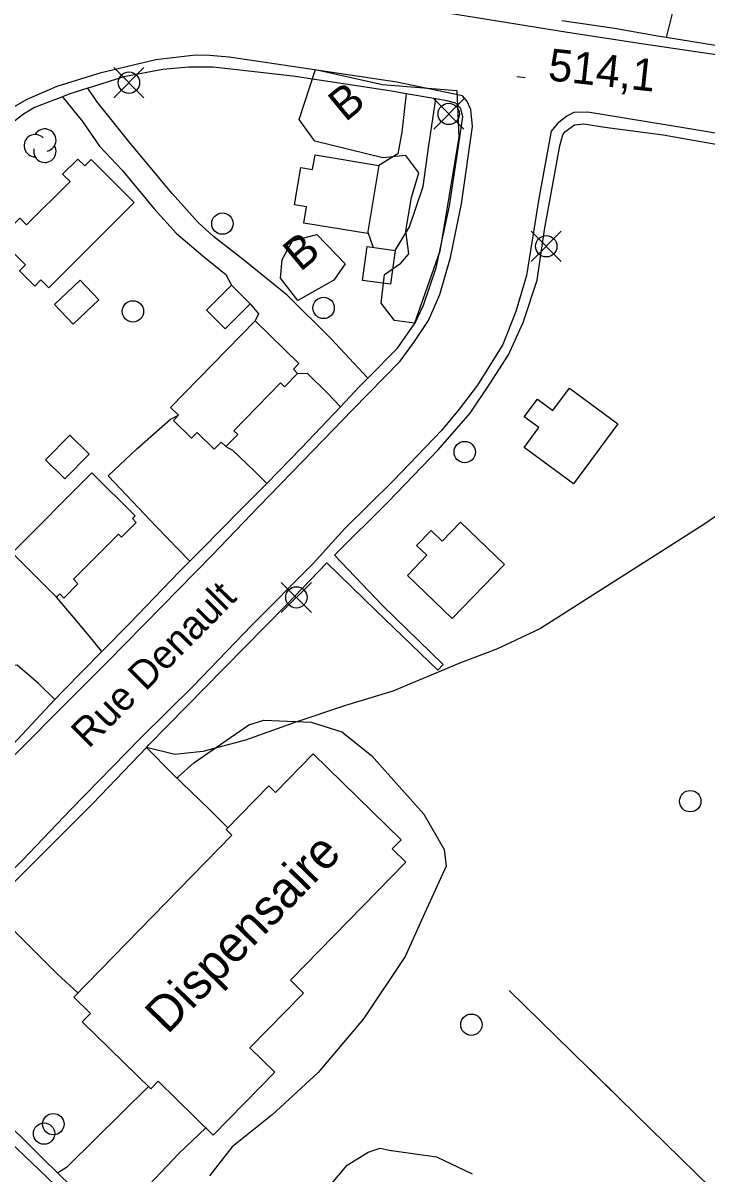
# Model space of a CAD drawing. Extents: x 347059 to 352153, y 6073752 to 6078601.
# Drawn here: x 348675.2 to 348771.1, y 6074662.6 to 6074824 of the extents above; entities that cross this region are included whole.
import ezdxf

# ---------------------------------------------------------------- set-up
doc = ezdxf.new("R2010")
doc.units = 0
for name, color, linetype in [('Level 19', 7, 'Continuous'), ('Level 2', 7, 'Continuous'), ('Level 21', 7, 'Continuous'), ('Level 22', 7, 'Continuous'), ('Level 3', 7, 'Continuous'), ('Level 31', 7, 'Continuous'), ('Level 36', 7, 'Continuous'), ('Level 37', 7, 'Continuous'), ('Level 44', 7, 'Continuous')]:
    doc.layers.add(name, color=color, linetype=linetype)

msp = doc.modelspace()

# ---------------------------------------------------------------- linework, layer by layer
at = {"layer": 'Level 19'}
for points in [[(348765.48, 6074837.26), (348767.99, 6074836.78), (348766.54, 6074829.63), (348766.21, 6074825.14), (348765.44, 6074821.98)], [(348723.58, 6074774.2), (348718.35, 6074779.75), (348712.22, 6074785.83), (348706.11, 6074790.8), (348701.9, 6074794.05), (348699.74, 6074796), (348696.1, 6074800.1), (348690.22, 6074807.14), (348685.55, 6074813), (348684.29, 6074814.86)], [(348680.71, 6074813.66), (348683.54, 6074810.17), (348685.89, 6074806.72), (348689.1, 6074803.36), (348693.6, 6074797.96), (348696.73, 6074794.48), (348700.42, 6074791.32), (348703.63, 6074788.74), (348704.45, 6074787.23)], [(348728.93, 6074814.08), (348728.31, 6074808.69), (348727.75, 6074805.67), (348725.08, 6074804.04)], [(348727.39, 6074792.09), (348729.42, 6074795.42), (348731.33, 6074801.06), (348732.1, 6074806.81), (348733.12, 6074813.36)], [(348723.54, 6074794.68), (348724.31, 6074792.52)], [(348707.07, 6074784.59), (348708.21, 6074783.21), (348707.74, 6074782.21)], [(348713.71, 6074774.85), (348715.03, 6074774.89), (348717.82, 6074772.18), (348719.72, 6074770.17)], [(348698.6, 6074748.51), (348693.92, 6074753.31), (348687.11, 6074760.47), (348691.15, 6074764.28), (348695.87, 6074768.43), (348696.99, 6074768.97)], [(348703.63, 6074764.58), (348704.57, 6074764.09), (348707.66, 6074761.11), (348709.37, 6074759.42)], [(348686.22, 6074735.8), (348684.45, 6074738.01), (348681.76, 6074741.24), (348679.87, 6074743.45)], [(348679.66, 6074729.1), (348677.33, 6074731.35), (348674.36, 6074733.91), (348672.38, 6074733.85)], [(348703.93, 6074711.09), (348701.31, 6074713.69), (348696.21, 6074718.62), (348692.52, 6074722.36)], [(348670.38, 6074699.92), (348673.34, 6074697.24), (348680.01, 6074690.54), (348682.87, 6074687.92)], [(348680.01, 6074662.66), (348681.44, 6074663.56), (348689.06, 6074671.11), (348692.77, 6074674.77)], [(348700.81, 6074668.98), (348697.03, 6074665.36), (348692.03, 6074660.11), (348688.18, 6074656.43), (348687.98, 6074654.89)]]:
    msp.add_lwpolyline(points, dxfattribs=at)
at = {"layer": 'Level 2'}
for points in [[(348696.75, 6074718.1), (348696.94, 6074718.24), (348699.13, 6074720.2), (348706.86, 6074725.55), (348708.96, 6074726.18), (348715.62, 6074725.93), (348719.92, 6074724.53), (348724.06, 6074721.25), (348731.4, 6074712.99), (348734.29, 6074708.04), (348734.57, 6074705.7), (348731.58, 6074699.16), (348728.79, 6074693.02), (348722.94, 6074684.3), (348716.59, 6074676.76), (348710.12, 6074670.79), (348704.53, 6074666.31), (348701.35, 6074662.27)], [(348715.8, 6074657.95), (348720.68, 6074663.73), (348723.59, 6074665.57), (348725.28, 6074666.15), (348726.56, 6074665.87), (348733.19, 6074664.92), (348738.18, 6074662.51)]]:
    msp.add_lwpolyline(points, dxfattribs=at)
at = {"layer": 'Level 21'}
for points in [[(348778.78, 6074818.59), (348761.95, 6074821.11), (348751.56, 6074822.66), (348735.93, 6074825.21), (348725.12, 6074826.83), (348712.87, 6074828.8), (348702.96, 6074830.39), (348700.55, 6074831.02), (348699.38, 6074831.7), (348698.39, 6074832.98), (348697.85, 6074834.7), (348698.5, 6074839.07), (348700.68, 6074852.14), (348701.86, 6074860.03), (348704.45, 6074875.49), (348706.81, 6074891.22), (348707.67, 6074892.9), (348708.68, 6074893.59), (348710.96, 6074893.74), (348719.09, 6074892.26), (348725.36, 6074891.59), (348728.69, 6074891.05)], [(348667.95, 6074715.2), (348679.74, 6074727.08), (348687.02, 6074734.35), (348694.72, 6074742.19), (348701.7, 6074749.36), (348708.25, 6074756.15), (348715.91, 6074764.05), (348721.42, 6074769.74), (348728.09, 6074776.57), (348730.1, 6074779.32), (348732.08, 6074782.29), (348733.67, 6074785.91), (348735.15, 6074791.12), (348736.68, 6074798.64), (348738.25, 6074809.49), (348738, 6074811.88), (348737.45, 6074813.09), (348736.86, 6074813.81), (348727.62, 6074815.73), (348714.2, 6074817.71), (348704.1, 6074819.21), (348701.33, 6074819.47), (348699.36, 6074819.49), (348693.8, 6074818.86), (348685.95, 6074816.99), (348679.91, 6074815.12), (348675.72, 6074813.27), (348673.26, 6074811.89)], [(348784.18, 6074806.59), (348768.4, 6074809.23), (348754.44, 6074811.51), (348752.47, 6074811.45), (348751.48, 6074810.92), (348750.15, 6074809.89), (348749.28, 6074808.85), (348747.55, 6074799.39), (348745.81, 6074788.56), (348744.34, 6074783.52), (348742.5, 6074778.92), (348738.97, 6074773.21), (348736.37, 6074769.83)], [(348736.37, 6074769.83), (348733.89, 6074766.83), (348727.16, 6074759.8), (348720.33, 6074753.07), (348715.89, 6074748.19), (348707.25, 6074739.48), (348699.08, 6074731.02), (348691.67, 6074723.64), (348681.9, 6074713.67), (348675.12, 6074706.53), (348665.25, 6074696.78), (348658.35, 6074689.61), (348656.63, 6074687.34), (348656.19, 6074685.6), (348656.52, 6074684.12), (348657.87, 6074682.22), (348668.95, 6074671.17), (348680.72, 6074659.95)]]:
    msp.add_lwpolyline(points, dxfattribs=at)
at = {"layer": 'Level 22'}
for points in [[(348772.9, 6074820.74), (348765.44, 6074821.98), (348764.47, 6074822.14), (348758.17, 6074823.24), (348750.79, 6074824.3)], [(348673.07, 6074722.08), (348679.66, 6074729.1), (348680.89, 6074730.41), (348686.22, 6074735.8), (348690.16, 6074739.8), (348697.11, 6074747.01), (348698.6, 6074748.51), (348700.23, 6074750.14), (348705.71, 6074755.69), (348707.59, 6074757.6), (348709.37, 6074759.42), (348714.22, 6074764.37), (348719.72, 6074770.17), (348722.36, 6074772.96), (348723.58, 6074774.2), (348727.72, 6074778.38), (348730.2, 6074781.92), (348731.37, 6074784.42), (348733.14, 6074789.64), (348735.01, 6074798.38), (348736.09, 6074805.45), (348736.89, 6074810.85), (348736.62, 6074812), (348735.91, 6074812.77), (348734.66, 6074813.1), (348733.12, 6074813.36), (348728.93, 6074814.08), (348726.61, 6074814.48), (348713.04, 6074816.56), (348701.85, 6074817.83), (348698.4, 6074817.83), (348694.8, 6074817.47), (348689.32, 6074816.45), (348685.07, 6074815.1), (348684.29, 6074814.86), (348681.76, 6074814.06), (348680.71, 6074813.66), (348676.79, 6074812.16), (348675.23, 6074811.23), (348672.71, 6074809.27)], [(348671.97, 6074701.5), (348685.04, 6074714.55), (348692.52, 6074722.36), (348692.85, 6074722.71), (348703.43, 6074733.51), (348712.12, 6074742.34), (348717.81, 6074748.26), (348724.68, 6074741.57), (348733.38, 6074733.21), (348734.15, 6074734.01), (348725.61, 6074742.27), (348718.89, 6074749.32), (348726.44, 6074756.89), (348733.43, 6074764.14), (348737.91, 6074769.27), (348740.69, 6074773.36), (348743.3, 6074777.46), (348745.34, 6074781.99), (348747.34, 6074787.94), (348748.37, 6074794.97), (348750.48, 6074806.8), (348750.94, 6074808.33), (348751.22, 6074808.72), (348752.58, 6074809.71), (348753.87, 6074809.88), (348756.82, 6074809.39), (348764.98, 6074808.33), (348777.17, 6074806.17)], [(348822.51, 6074789.71), (348819.26, 6074787.01), (348812.65, 6074782.35), (348802.35, 6074775.42), (348788.81, 6074766.15), (348779.08, 6074759.41), (348770.7, 6074753.66), (348747.81, 6074739.05), (348741.77, 6074736.18), (348736.56, 6074734.23), (348733.32, 6074732.88), (348727.07, 6074730.28), (348720.41, 6074728.26), (348713.32, 6074725.86), (348706.38, 6074723.37), (348700.42, 6074721.78), (348696.49, 6074721.36), (348692.52, 6074722.36)], [(348687.98, 6074654.89), (348680.01, 6074662.66), (348677.94, 6074664.67), (348671.19, 6074671.37)]]:
    msp.add_lwpolyline(points, dxfattribs=at)
at = {"layer": 'Level 3'}
msp.add_line((348744.45, 6074816.5), (348745.64, 6074816.38), dxfattribs=at)
at = {"layer": 'Level 31'}
for points in [[(348723.51, 6074794.48), (348714.59, 6074795.95), (348714.96, 6074798.23), (348713.28, 6074798.5), (348714.15, 6074803.75), (348715.81, 6074803.48), (348716.15, 6074805.5), (348725.08, 6074804.04), (348723.51, 6074794.48)], [(348684.76, 6074804.85), (348690.78, 6074798.83), (348678.79, 6074786.86), (348677.69, 6074787.96), (348676.83, 6074787.1), (348674.7, 6074789.23), (348675.53, 6074790.06), (348672.75, 6074792.84), (348673.78, 6074793.87), (348672.87, 6074794.77), (348674.73, 6074796.63), (348675.68, 6074795.68), (348681.77, 6074801.76), (348680.74, 6074802.78), (348682.89, 6074804.93), (348683.87, 6074803.96), (348684.76, 6074804.85)], [(348727.39, 6074792.09), (348726.73, 6074787.35), (348722.8, 6074787.9), (348723.46, 6074792.63), (348727.39, 6074792.09)], [(348679.59, 6074784.5), (348683.21, 6074787.92), (348685.81, 6074785.17), (348682.19, 6074781.75), (348679.59, 6074784.5)], [(348700.9, 6074783.72), (348704.45, 6074787.23), (348707.07, 6074784.59), (348703.52, 6074781.08), (348700.9, 6074783.72)], [(348695.89, 6074770.05), (348707.74, 6074782.21), (348713.88, 6074776.22), (348713.11, 6074775.43), (348713.71, 6074774.85), (348711.88, 6074772.96), (348711.31, 6074773.52), (348704.77, 6074766.8), (348705.3, 6074766.29), (348703.63, 6074764.58), (348702.99, 6074765.2), (348702.02, 6074764.2), (348699.6, 6074766.56), (348698.81, 6074765.76), (348696.27, 6074768.23), (348696.99, 6074768.97), (348695.89, 6074770.05)], [(348745.49, 6074768.73), (348747.35, 6074771.25), (348749.52, 6074769.65), (348751.84, 6074772.78), (348758.64, 6074767.76), (348752.42, 6074759.35), (348745.49, 6074764.47), (348747.55, 6074767.25), (348745.49, 6074768.73)], [(348678.35, 6074762.7), (348681.76, 6074766.18), (348684.48, 6074763.52), (348681.06, 6074760.04), (348678.35, 6074762.7)], [(348673.64, 6074749.65), (348684.84, 6074760.88), (348690.89, 6074754.85), (348690.52, 6074754.48), (348691.07, 6074753.94), (348689, 6074751.87), (348688.56, 6074752.3), (348682.24, 6074745.96), (348682.88, 6074745.32), (348680.89, 6074743.33), (348680.32, 6074743.9), (348679.87, 6074743.45), (348673.64, 6074749.65)], [(348730.4, 6074750.68), (348732.45, 6074752.8), (348734.01, 6074751.3), (348736.57, 6074753.97), (348742.72, 6074748.05), (348735.39, 6074740.45), (348729.11, 6074746.5), (348731.83, 6074749.32), (348730.4, 6074750.68)], [(348728.91, 6074706.26), (348712.71, 6074689.69), (348714.54, 6074687.9), (348707.02, 6074680.2), (348710.5, 6074676.79), (348701.86, 6074667.96), (348694.14, 6074675.51), (348693.1, 6074674.45), (348683.47, 6074683.86), (348684.63, 6074685.04), (348682.29, 6074687.33), (348704.49, 6074710.04), (348703.68, 6074710.84), (348709.66, 6074716.96), (348710.6, 6074716.05), (348715.9, 6074721.47), (348728.24, 6074709.41), (348726.99, 6074708.14), (348728.91, 6074706.26)]]:
    msp.add_lwpolyline(points, dxfattribs=at)
at = {"layer": 'Level 36'}
for p, q in [((348692.15, 6074813.52), (348687.92, 6074817.75)), ((348687.92, 6074813.52), (348692.15, 6074817.75)), ((348737.03, 6074809.13), (348732.8, 6074813.36)), ((348732.8, 6074809.13), (348737.03, 6074813.36)), ((348750.7, 6074790.56), (348746.47, 6074794.79)), ((348746.47, 6074790.56), (348750.7, 6074794.79)), ((348715.65, 6074741.29), (348711.42, 6074745.52)), ((348711.42, 6074741.29), (348715.65, 6074745.52))]:
    msp.add_line(p, q, dxfattribs=at)
for centre in [(348690.04, 6074815.64), (348734.92, 6074811.25), (348703.16, 6074795.87), (348748.59, 6074792.68), (348690.59, 6074783.55), (348717.35, 6074784.04), (348737.16, 6074763.8), (348713.54, 6074743.41), (348768.8, 6074714.82), (348738.09, 6074683.45), (348678.13, 6074668.18), (348679.43, 6074669.5)]:
    msp.add_circle(centre, 1.5, dxfattribs=at)
at = {"layer": 'Level 37'}
for points in [[(348743.39, 6074688.25), (348758.89, 6074673.09), (348773.89, 6074658.43), (348757.07, 6074641.25), (348742.07, 6074625.91), (348732.43, 6074616.3)], [(348754.75, 6074677.15), (348758.89, 6074673.09), (348759.04, 6074672.95)]]:
    msp.add_lwpolyline(points, dxfattribs=at)
at = {"layer": 'Level 44'}
for points in [[(348729.33, 6074791.61), (348728.9, 6074794.86), (348729.7, 6074799.51), (348730.72, 6074803.01), (348728.87, 6074805.43), (348725.68, 6074805.11), (348716.14, 6074807.42), (348713.93, 6074810.49), (348716.21, 6074817.51), (348725.61, 6074815.38), (348736.03, 6074814.55), (348736.35, 6074807.98), (348733.64, 6074792.01), (348730.13, 6074781.91), (348727.29, 6074782.26), (348725.43, 6074784.71), (348725.9, 6074788.73), (348728.21, 6074790.33), (348729.33, 6074791.61)], [(348716.42, 6074794.35), (348720.4, 6074790.21), (348718.8, 6074787.94), (348713.72, 6074785.08), (348711.29, 6074788.21), (348711.52, 6074790.84), (348712.98, 6074793.43), (348716.42, 6074794.35)]]:
    msp.add_lwpolyline(points, dxfattribs=at)
for centre, start, end in [((348676.89, 6074806.8), 44.1154, 269.804), ((348678.24, 6074807.58), 282.2692, 149.7263), ((348678.24, 6074806.01), 166.9369, 29.6212)]:
    msp.add_arc(centre, 1.57, start, end, dxfattribs=at)

# ---------------------------------------------------------------- texts
at = {"layer": 'Level 21'}
msp.add_text('Rue Denault', height=3.9999, rotation=45.2171, dxfattribs=at).set_placement((348684.4, 6074722.11))
at = {"layer": 'Level 3'}
msp.add_text('514,1', height=4.5, rotation=353.8401, dxfattribs=at).set_placement((348748.73, 6074815.99))
at = {"layer": 'Level 31'}
msp.add_text('Dispensaire', height=4.9999, rotation=45.8375, dxfattribs=at).set_placement((348695.45, 6074681.98))
at = {"layer": 'Level 44'}
for p in [(348720.42, 6074810.04), (348714.07, 6074789.02)]:
    msp.add_text('B', height=4.5, rotation=39.568, dxfattribs=at).set_placement(p)

doc.saveas('drawing.dxf')
